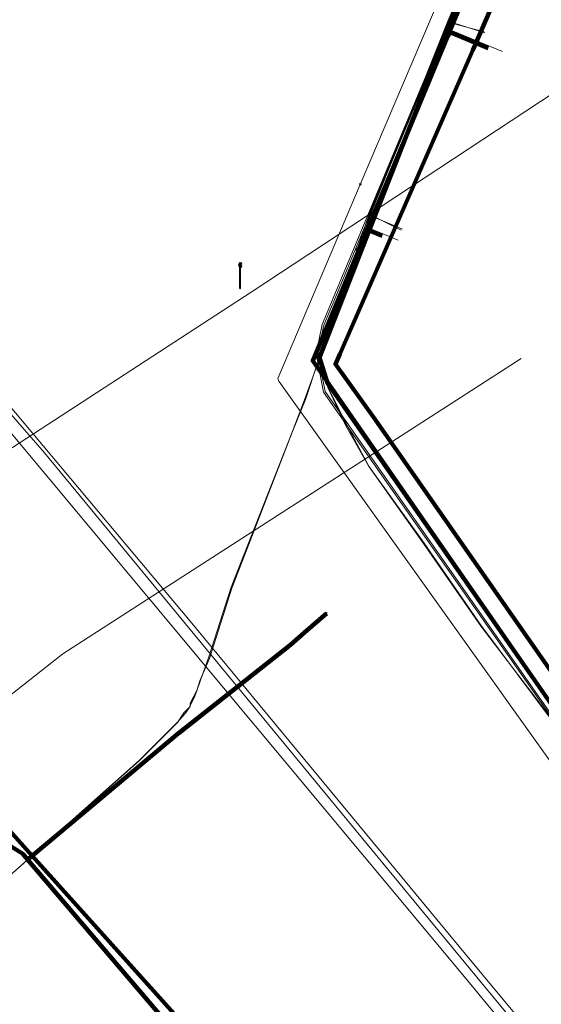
# Model space of a CAD drawing. Extents: x 152558 to 154479, y 462974 to 463683.
# Tile 389 of 638: x 154329 to 154345, y 463165 to 463195. Entities that reach past the tile are written whole.
import ezdxf
from ezdxf.lldxf.tags import DXFTag

# ---------------------------------------------------------------- set-up
doc = ezdxf.new("R2010")
doc.units = 0
doc.header["$LTSCALE"] = 0.2
doc.layers.get('0').update_dxf_attribs({"linetype": 'CONTINUOUS'})
for name, color, linetype, lineweight in [('B-RO-KL-DATA_COAXIAAL_17_ZIGGO BV-G', 90, 'KL-DATA-N', 18), ('B-RO-KL-DATA_COAXIAAL_7_ZIGGO BV-G', 90, 'KL-DATA-N', 18), ('B-RO-KL-DATA_DUCT_ZIGGO BV-G', 90, 'CONTINUOUS', 100), ('B-RO-KL-DATA_HULPSTUK_KPN BV-S', 90, 'CONTINUOUS', 25), ('B-RO-KL-DATA_KABELBED_KPN BV-G', 90, 'CONTINUOUS', 100), ('B-RO-KL-DATA_KABELBED_ZIGGO BV-G', 90, 'CONTINUOUS', 100), ('B-RO-KL-DATA_MANTELBUIS_KPN BV-G', 90, 'CONTINUOUS', 100), ('B-RO-KL-DATA_REGGEFIBER OPERATOR BV-G', 90, 'KL-DATA-N', 18), ('B-RO-KL-ET_LS_230 V_GEMEENTE AMERSFOORT-G', 190, 'KL-LS-N', 18), ('B-RO-KL-ET_LS_400 V_STEDIN NETBEHEER BV-G', 190, 'KL-LS-N', 18), ('B-RO-KL-ET_LS_GEMEENTE AMERSFOORT-S', 190, 'CONTINUOUS', 25), ('B-RO-KL-ET_MS_10 KV_STEDIN NETBEHEER BV-G', 130, 'KL-MS-N', 18), ('B-RO-KL-WATER_63_VITENS-G', 170, 'KL-WATER-N', 18), ('B-RO-KL-WATER_HULPSTUK_VITENS-S', 170, 'CONTINUOUS', 25)]:
    doc.layers.add(name, color=color, linetype=linetype, lineweight=lineweight)
doc.styles.add('NLCS-ISO', font='NLCS-ISO.ttf')
tags = doc.linetypes.add('KL-DATA-N', pattern='A,4,-1,[101,NLCS.SHX,S=0.5,R=0,X=0,Y=0],-1,4,-1,["D",Standard,S=1,R=0,X=-0.25,Y=-0.5],-1.5', length=12.5).pattern_tags.tags
tags[18] = DXFTag(74, 10)
tags = doc.linetypes.add('KL-LS-N', pattern='A,4,-1,[103,NLCS.SHX,S=0.75,R=0,X=0,Y=0],-1,4,-1,["L",Standard,S=1,R=0,X=0,Y=-0.5],-2', length=13).pattern_tags.tags
tags[18] = DXFTag(74, 10)
tags = doc.linetypes.add('KL-MS-N', pattern='A,4,-1,[103,NLCS.SHX,S=0.75,R=0,X=0,Y=0],-1,4,-1,["M",Standard,S=1,R=0,X=0,Y=-0.5],-2', length=13).pattern_tags.tags
tags[18] = DXFTag(74, 10)
doc.linetypes.add('KL-WATER-N', pattern='A,7,-0.5,[168,NLCS.SHX,S=0.75,R=0,X=0.75,Y=0],-2', length=9.5)

# ---------------------------------------------------------------- blocks, each defined once
blk = doc.blocks.new('SKL-WTB_HULP_OVERIG-SO')
at = {"color": 0, "linetype": 'ByBlock', "lineweight": 18}
for points in [[(-0.14, 0.14), (0.14, -0.14)], [(0.14, 0.14), (-0.14, -0.14)]]:
    blk.add_lwpolyline(points, dxfattribs=at)
at = {"color": 0, "linetype": 'ByBlock', "lineweight": 18, "style": 'NLCS-ISO', "flags": 1}
for tag, p in [('TYPE', (1.5, 0)), ('LABEL', (1.5, -1.5)), ('OMSCHRIJVING', (1.5, -3))]:
    blk.add_attdef(tag, p, '', height=1, dxfattribs=at)
blk = doc.blocks.new('SKL-ET_LS_MAST-SO')
for p, q in [((-0.05, 2.07), (0.05, 2.07)), ((-0.05, -2), (0.05, -2))]:
    blk.add_line(p, q)
for points in [[(-0.18, 1.76), (-0.22, 1.76), (-0.22, 1.84), (-0.18, 1.84), (-0.18, 1.79)], [(-0.18, 1.49), (-0.22, 1.49), (-0.22, 1.57), (-0.18, 1.57), (-0.18, 1.52)], [(-0.18, 1.79), (-0.05, 1.79)], [(-0.18, 1.76), (-0.05, 1.76)], [(-0.05, -2), (-0.05, 2.07)], [(0.05, -2), (0.05, 2.07)], [(0.18, 1.92), (0.05, 1.92)], [(0.18, 1.89), (0.05, 1.89)], [(0.18, 1.66), (0.05, 1.66)], [(0.18, 1.63), (0.05, 1.63)], [(0.18, 1.89), (0.22, 1.89), (0.22, 1.97), (0.18, 1.97), (0.18, 1.92)], [(0.18, 1.63), (0.22, 1.63), (0.22, 1.71), (0.18, 1.71), (0.18, 1.66)], [(-0.18, 1.52), (-0.05, 1.52)], [(-0.18, 1.49), (-0.05, 1.49)], [(0.18, 1.39), (0.05, 1.39)], [(0.18, 1.36), (0.05, 1.36)], [(0.18, 1.36), (0.22, 1.36), (0.22, 1.44), (0.18, 1.44), (0.18, 1.39)]]:
    blk.add_lwpolyline(points)

msp = doc.modelspace()

# ---------------------------------------------------------------- linework, layer by layer
at = {"layer": 'B-RO-KL-DATA_COAXIAAL_17_ZIGGO BV-G', "flags": 128}
msp.add_lwpolyline([(154366.064, 463216.872), (154360.148, 463219.648), (154355.514, 463221.994), (154354.429, 463222.154), (154353.945, 463222.045), (154353.584, 463221.759), (154353.251, 463220.904), (154351.124, 463215.925), (154348.87, 463210.886), (154346.788, 463205.688), (154344.695, 463200.726), (154344.528, 463200.346), (154342.248, 463195.121), (154339.793, 463188.889), (154338.326, 463185.167), (154338.527, 463185.757), (154338.241, 463184.918), (154338.498, 463184.116), (154345.673, 463173.823), (154346.009, 463173.326), (154348.905, 463169.128), (154351.82, 463164.944), (154352.395, 463164.127), (154354.927, 463160.528), (154355.519, 463160.943)], dxfattribs=at)
at = {"layer": 'B-RO-KL-DATA_COAXIAAL_7_ZIGGO BV-G', "flags": 128}
for points in [[(154366.064, 463216.872), (154360.148, 463219.648), (154355.514, 463221.994), (154354.429, 463222.154), (154353.945, 463222.045), (154353.584, 463221.759), (154353.251, 463220.904), (154351.124, 463215.925), (154348.87, 463210.886), (154346.788, 463205.688), (154344.695, 463200.726), (154344.528, 463200.346), (154342.248, 463195.121), (154339.793, 463188.889), (154338.326, 463185.167), (154338.527, 463185.757), (154338.241, 463184.918), (154338.498, 463184.116), (154345.673, 463173.823), (154346.009, 463173.326), (154348.905, 463169.128), (154351.82, 463164.944), (154352.395, 463164.127), (154354.927, 463160.528), (154355.519, 463160.943)], [(154350.096, 463210.375), (154348.87, 463210.886), (154346.788, 463205.688), (154344.695, 463200.726), (154344.528, 463200.346), (154342.248, 463195.121), (154339.793, 463188.889), (154338.326, 463185.167), (154338.527, 463185.757), (154338.241, 463184.918), (154338.498, 463184.116), (154345.673, 463173.823), (154346.009, 463173.326), (154348.905, 463169.128), (154351.82, 463164.944), (154352.395, 463164.127), (154354.927, 463160.528), (154355.519, 463160.943)], [(154347.941, 463205.207), (154346.788, 463205.688), (154344.695, 463200.726), (154344.528, 463200.346), (154342.248, 463195.121), (154339.793, 463188.889), (154338.326, 463185.167), (154338.527, 463185.757), (154338.241, 463184.918), (154338.498, 463184.116), (154345.673, 463173.823), (154346.009, 463173.326), (154348.905, 463169.128), (154351.82, 463164.944), (154352.395, 463164.127), (154354.927, 463160.528), (154355.519, 463160.943)], [(154345.708, 463199.854), (154344.528, 463200.346), (154342.248, 463195.121), (154339.793, 463188.889), (154338.326, 463185.167), (154338.527, 463185.757), (154338.241, 463184.918), (154338.498, 463184.116), (154345.673, 463173.823), (154346.009, 463173.326), (154348.905, 463169.128), (154351.82, 463164.944), (154352.395, 463164.127), (154354.927, 463160.528), (154355.519, 463160.943)], [(154343.516, 463194.593), (154342.248, 463195.121), (154339.793, 463188.889), (154338.326, 463185.167), (154338.527, 463185.757), (154338.241, 463184.918), (154338.498, 463184.116), (154345.673, 463173.823), (154346.009, 463173.326), (154348.905, 463169.128), (154351.82, 463164.944), (154352.395, 463164.127), (154354.927, 463160.528), (154355.519, 463160.943)], [(154340.199, 463188.72), (154339.793, 463188.889), (154338.326, 463185.167), (154338.527, 463185.757), (154338.241, 463184.918), (154338.498, 463184.116), (154345.673, 463173.823), (154346.009, 463173.326), (154348.905, 463169.128), (154351.82, 463164.944), (154352.395, 463164.127), (154354.927, 463160.528), (154355.519, 463160.943)]]:
    msp.add_lwpolyline(points, dxfattribs=at)
at = {"layer": 'B-RO-KL-DATA_DUCT_ZIGGO BV-G', "flags": 128}
msp.add_lwpolyline([(154366.064, 463216.872), (154360.148, 463219.648), (154355.514, 463221.994), (154354.429, 463222.154), (154353.945, 463222.045), (154353.584, 463221.759), (154351.124, 463215.925), (154348.87, 463210.886), (154346.788, 463205.688), (154344.528, 463200.346), (154342.248, 463195.121), (154339.793, 463188.889), (154338.241, 463184.918), (154338.498, 463184.116), (154345.673, 463173.823), (154346.009, 463173.326), (154351.82, 463164.944), (154352.395, 463164.127), (154354.927, 463160.528), (154355.519, 463160.943)], dxfattribs=at)
at = {"layer": 'B-RO-KL-DATA_KABELBED_KPN BV-G', "flags": 128}
for points in [[(154343.18, 463194.842), (154354.375, 463220.759), (154354.609, 463221.288), (154355.339, 463220.959), (154366.807, 463215.387)], [(154340.93, 463191.786), (154351.489, 463217.226)], [(154339.989, 463182.974), (154338.741, 463184.707), (154338.88, 463185.024), (154343.044, 463194.528), (154343.18, 463194.842)], [(154351.925, 463164.811), (154338.033, 463184.807), (154340.93, 463191.786)], [(154357.72, 463157.595), (154339.989, 463182.974)], [(154319.825, 463180.557), (154320.804, 463179.092), (154322.056, 463177.22), (154326.084, 463171.195), (154327.144, 463170.53), (154328.956, 463169.395), (154329.109, 463169.214)], [(154329.109, 463169.214), (154329.249, 463169.331), (154333.82, 463173.152), (154337.338, 463175.933), (154337.771, 463176.318), (154338.457, 463176.909)], [(154333.84, 463173.167), (154337.338, 463175.933), (154337.74, 463176.291)], [(154381.219, 463109.947), (154380.009, 463110.309), (154379.384, 463112.412), (154378.592, 463113.28), (154372.101, 463120.382), (154371.107, 463121.469), (154362.956, 463130.695), (154353.597, 463141.7), (154351.283, 463144.422), (154344.923, 463151.9), (154341.391, 463155.828), (154329.249, 463169.331), (154327.929, 463170.798), (154327.427, 463171.337)], [(154329.109, 463169.214), (154340.098, 463156.322), (154340.886, 463155.398), (154342.053, 463154.03), (154342.312, 463153.738), (154342.391, 463153.648)]]:
    msp.add_lwpolyline(points, dxfattribs=at)
at = {"layer": 'B-RO-KL-DATA_KABELBED_ZIGGO BV-G', "flags": 128}
for points in [[(154344.528, 463200.346), (154342.248, 463195.121)], [(154342.248, 463195.121), (154339.793, 463188.889)], [(154343.516, 463194.593), (154342.248, 463195.121)], [(154339.793, 463188.889), (154338.241, 463184.918), (154338.498, 463184.116), (154345.673, 463173.823)], [(154340.199, 463188.72), (154339.793, 463188.889)]]:
    msp.add_lwpolyline(points, dxfattribs=at)
at = {"layer": 'B-RO-KL-DATA_MANTELBUIS_KPN BV-G', "flags": 128}
msp.add_lwpolyline([(154333.84, 463173.167), (154337.338, 463175.933), (154337.74, 463176.291)], dxfattribs=at)
at = {"layer": 'B-RO-KL-DATA_REGGEFIBER OPERATOR BV-G', "flags": 128}
for points in [[(154322.515, 463163.29), (154323.852, 463164.692), (154326.455, 463166.857), (154332.608, 463172.321), (154333.793, 463173.499), (154334.045, 463173.784), (154334.16, 463173.959), (154334.342, 463174.326), (154334.513, 463174.795), (154334.783, 463175.549), (154335.483, 463177.727), (154337.387, 463182.582), (154337.774, 463183.59), (154338.222, 463184.826), (154338.197, 463185.07), (154338.408, 463185.611), (154338.681, 463186.206), (154339.829, 463189.362), (154342.256, 463195.433), (154344.462, 463200.589), (154346.727, 463205.927), (154348.862, 463211.235), (154353.331, 463221.594), (154353.472, 463221.681), (154353.889, 463222.153), (154354.228, 463222.472), (154354.356, 463222.777), (154354.437, 463223.234), (154354.466, 463223.743), (154355.138, 463225.151), (154358.243, 463232.514)], [(154316.275, 463004.819), (154313.307, 463003.503), (154309.379, 463001.763), (154307.831, 463001.078), (154305.715, 463000.893), (154303.867, 463000.732), (154295.336, 463003.563), (154294.759, 463003.827), (154294.812, 463010.982), (154293.38, 463017.418), (154292.716, 463020.645), (154292.751, 463021.483), (154292.094, 463027.261), (154294.347, 463048.617), (154294.354, 463050.162), (154295.325, 463056.67), (154295.862, 463060.47), (154297.502, 463066.468), (154299.19, 463076.336), (154300.364, 463081.57), (154301.175, 463084.112), (154304.322, 463094.507), (154306.068, 463098.881), (154309.104, 463106.328), (154310.957, 463111.007), (154314.87, 463119.347), (154317.325, 463123.722), (154318.633, 463125.879), (154321.935, 463131.325), (154323.157, 463133.017), (154323.933, 463133.834), (154329.172, 463139.667), (154334.812, 463147.033), (154334.541, 463147.292), (154334.283, 463148.44), (154333.713, 463149.321), (154331.805, 463152.468), (154329.288, 463154.993), (154326.192, 463158.752), (154324.992, 463160.503), (154322.515, 463163.29), (154323.852, 463164.692), (154326.455, 463166.857), (154332.608, 463172.321), (154333.793, 463173.499), (154334.045, 463173.784), (154334.16, 463173.959), (154334.242, 463174.127), (154334.342, 463174.326), (154334.409, 463174.49), (154334.513, 463174.795), (154334.783, 463175.549), (154335.483, 463177.727), (154337.387, 463182.582), (154337.774, 463183.59), (154338.222, 463184.826), (154338.197, 463185.07), (154338.408, 463185.611), (154338.681, 463186.206), (154339.829, 463189.362), (154342.256, 463195.433), (154344.462, 463200.589), (154346.727, 463205.927), (154348.862, 463211.235), (154353.331, 463221.594), (154353.472, 463221.681), (154353.889, 463222.153), (154354.052, 463222.302), (154354.228, 463222.472), (154354.356, 463222.777), (154354.437, 463223.234)], [(154323.9, 463164.7), (154326.5, 463166.9), (154332.6, 463172.3), (154333.8, 463173.5), (154334, 463173.8), (154334.2, 463174), (154334.2, 463174.1), (154334.3, 463174.3), (154334.4, 463174.5), (154334.5, 463174.8), (154334.8, 463175.5), (154335.5, 463177.7), (154337.4, 463182.6), (154337.8, 463183.6), (154338.2, 463184.8), (154338.2, 463185.1), (154338.4, 463185.6), (154338.7, 463186.2), (154339.8, 463189.4), (154342.3, 463195.4), (154344.5, 463200.6), (154346.7, 463205.9), (154348.9, 463211.2), (154353.3, 463221.6), (154353.5, 463221.7), (154353.9, 463222.2), (154354.1, 463222.3), (154354.2, 463222.5), (154354.4, 463222.8), (154354.4, 463223.2)], [(154342.256, 463195.433), (154344.462, 463200.589)], [(154342.3, 463195.4), (154344.5, 463200.6)], [(154339.8, 463189.4), (154342.3, 463195.4)], [(154339.829, 463189.362), (154342.256, 463195.433)], [(154342.256, 463195.433), (154343.413, 463195.071)], [(154342.3, 463195.4), (154343.4, 463195.1)], [(154339.829, 463189.362), (154338.681, 463186.206), (154338.408, 463185.611), (154338.197, 463185.07), (154338.222, 463184.826), (154338.514, 463183.952), (154339.062, 463182.783), (154339.773, 463181.526), (154341.522, 463179.107), (154343.294, 463176.543), (154345.567, 463173.5)], [(154339.8, 463189.4), (154338.7, 463186.2), (154338.4, 463185.6), (154338.2, 463185.1), (154338.2, 463184.8), (154338.5, 463184), (154339.1, 463182.8), (154339.8, 463181.5), (154341.5, 463179.1), (154343.3, 463176.5), (154345.6, 463173.5)], [(154339.8, 463189.4), (154340.8, 463188.9)], [(154339.829, 463189.362), (154340.842, 463188.927)]]:
    msp.add_lwpolyline(points, dxfattribs=at)
at = {"layer": 'B-RO-KL-ET_LS_230 V_GEMEENTE AMERSFOORT-G', "flags": 128}
for points in [[(154290.847, 463226.939), (154290.127, 463226.464), (154290.127, 463225.899), (154299.134, 463215.176), (154308.06, 463204.387), (154316.967, 463193.709), (154322.591, 463189.426), (154325.634, 463186.089), (154329.597, 463181.35), (154342.827, 463165.478), (154349.812, 463157.012), (154353.675, 463151.913), (154353.815, 463150.422), (154352.374, 463147.394), (154344.047, 463140.109), (154342.606, 463139.098), (154342.426, 463138.693), (154343.227, 463137.932), (154345.669, 463136.691), (154352.294, 463128.5), (154361.08, 463117.862), (154368.926, 463108.285), (154372.629, 463103.246), (154373.009, 463102.501), (154372.869, 463101.705), (154372.329, 463099.543), (154371.508, 463096.391), (154370.768, 463093.339), (154370.167, 463090.932), (154366.905, 463078.092), (154362.561, 463062.651), (154360.019, 463049.621), (154353.675, 463030.787), (154349.412, 463017.512), (154347.55, 463016.601), (154347.55, 463016.141), (154348.271, 463013.714), (154349.331, 463011.482), (154349.211, 463010.346), (154348.971, 463008.95), (154342.807, 463007.504), (154339.184, 463006.593), (154332.479, 463003.951), (154331.538, 463005.728), (154320.63, 463001.269), (154320.63, 463001.274)], [(154290.907, 463226.894), (154290.207, 463226.389), (154290.207, 463226.059), (154297.953, 463216.922), (154302.556, 463211.503), (154313.504, 463198.303), (154317.087, 463193.955), (154322.892, 463189.676), (154329.637, 463181.935), (154343.307, 463165.353), (154349.151, 463158.303), (154353.855, 463151.988), (154354.015, 463150.442), (154352.414, 463147.224), (154351.833, 463146.719), (154344.768, 463140.499), (154344.168, 463139.994), (154342.706, 463138.983), (154342.586, 463138.703), (154343.307, 463138.057), (154345.769, 463136.857), (154348.151, 463133.864)], [(154326.394, 463185.958), (154334.2, 463176.672), (154342.807, 463166.254), (154349.271, 463158.483)]]:
    msp.add_lwpolyline(points, dxfattribs=at)
at = {"layer": 'B-RO-KL-ET_LS_400 V_STEDIN NETBEHEER BV-G', "flags": 128}
for points in [[(154365.904, 463217.191), (154355.405, 463222.275), (154354.521, 463222.645), (154354.009, 463222.433), (154353.459, 463222.007), (154353.111, 463221.329), (154351.862, 463218.514), (154346.701, 463206.009), (154343.1, 463197.394), (154338.328, 463185.945), (154338.134, 463185.033), (154338.372, 463183.833), (154345.665, 463173.426), (154352.181, 463164.029), (154361.481, 463150.862), (154361.674, 463150.148), (154361.606, 463149.642), (154361.376, 463149.296), (154361.138, 463149.078), (154357.721, 463146.71), (154357.118, 463145.99), (154357.019, 463145.374), (154356.564, 463144.855), (154355.677, 463144.185)], [(154355.67, 463222.091), (154355.531, 463222.158), (154354.521, 463222.591), (154354.035, 463222.39), (154353.498, 463221.974), (154353.156, 463221.308), (154351.908, 463218.495), (154349.322, 463212.218), (154348.632, 463210.55), (154347.522, 463207.865), (154346.462, 463205.307), (154345.411, 463202.795), (154345.306, 463202.544), (154344.242, 463199.999), (154343.022, 463197.08), (154342.917, 463196.828), (154341.892, 463194.373), (154340.287, 463190.519), (154339.357, 463188.285), (154338.907, 463187.204), (154338.376, 463185.93), (154338.185, 463185.032), (154338.419, 463183.853), (154344.795, 463174.754), (154345.829, 463173.278), (154346.114, 463172.867), (154347.313, 463171.137), (154350.953, 463165.887), (154352.097, 463164.239), (154352.73, 463163.338), (154353.84, 463161.768), (154355.58, 463159.304), (154357.194, 463157.019), (154358.861, 463154.659), (154359.745, 463153.407), (154361.675, 463150.672), (154362.599, 463149.338), (154366.234, 463144.086), (154367.244, 463142.626), (154369.428, 463139.473), (154370.222, 463138.35), (154371.262, 463136.88), (154372.291, 463135.411), (154374.344, 463132.47), (154375.621, 463130.641), (154378.951, 463125.871), (154379.564, 463124.992), (154380.595, 463123.517), (154381.953, 463121.571), (154382.338, 463121.02), (154382.641, 463120.793)], [(154343.969, 463194.486), (154342.423, 463195.127), (154341.91, 463194.365), (154341.892, 463194.373)], [(154340.7, 463188.588), (154339.849, 463188.946), (154339.375, 463188.277), (154339.357, 463188.285)], [(154344.553, 463184.883), (154330.208, 463175.646)], [(154330.208, 463175.646), (154325.968, 463172.315), (154319.972, 463167.654)]]:
    msp.add_lwpolyline(points, dxfattribs=at)
at = {"layer": 'B-RO-KL-ET_MS_10 KV_STEDIN NETBEHEER BV-G', "flags": 128}
msp.add_lwpolyline([(154356.897, 463200.669), (154336.1, 463186.959), (154323.127, 463178.527), (154322.959, 463178.429), (154322.598, 463178.284), (154322.216, 463178.211), (154321.964, 463178.198), (154321.46, 463178.233), (154320.966, 463178.346), (154315.562, 463174.035), (154310.815, 463179.463), (154294.033, 463199.289), (154286.069, 463207.952), (154285.502, 463208.461), (154284.848, 463208.854), (154284.132, 463209.115), (154283.38, 463209.236), (154282.618, 463209.212), (154281.874, 463209.044), (154281.596, 463208.922)], dxfattribs=at)
at = {"layer": 'B-RO-KL-WATER_63_VITENS-G', "flags": 128}
msp.add_lwpolyline([(154346.24, 463171.199), (154336.972, 463184.181), (154336.939, 463184.263), (154339.518, 463190.33), (154342.498, 463197.339), (154344.451, 463201.934), (154346.917, 463207.736), (154348.303, 463210.997), (154353.794, 463223.913)], dxfattribs=at)

# ---------------------------------------------------------------- block references
at = {"layer": 'B-RO-KL-DATA_HULPSTUK_KPN BV-S', "xscale": 0.2, "yscale": 0.2, "zscale": 0.2}
for p in [(154343.18, 463194.842), (154343.18, 463194.842), (154340.93, 463191.786), (154340.93, 463191.786), (154339.989, 463182.974), (154339.989, 463182.974), (154338.457, 463176.909), (154329.109, 463169.214), (154329.109, 463169.214), (154329.109, 463169.214)]:
    msp.add_blockref('SKL-WTB_HULP_OVERIG-SO', p, dxfattribs=at)
at = {"layer": 'B-RO-KL-ET_LS_GEMEENTE AMERSFOORT-S', "xscale": 0.2, "yscale": 0.2, "zscale": 0.2}
msp.add_blockref('SKL-ET_LS_MAST-SO', (154335.764, 463187.475), dxfattribs=at)
at = {"layer": 'B-RO-KL-WATER_HULPSTUK_VITENS-S', "xscale": 0.2, "yscale": 0.2, "zscale": 0.2}
msp.add_blockref('SKL-WTB_HULP_OVERIG-SO', (154339.518, 463190.33), dxfattribs=at)

doc.saveas('drawing.dxf')
